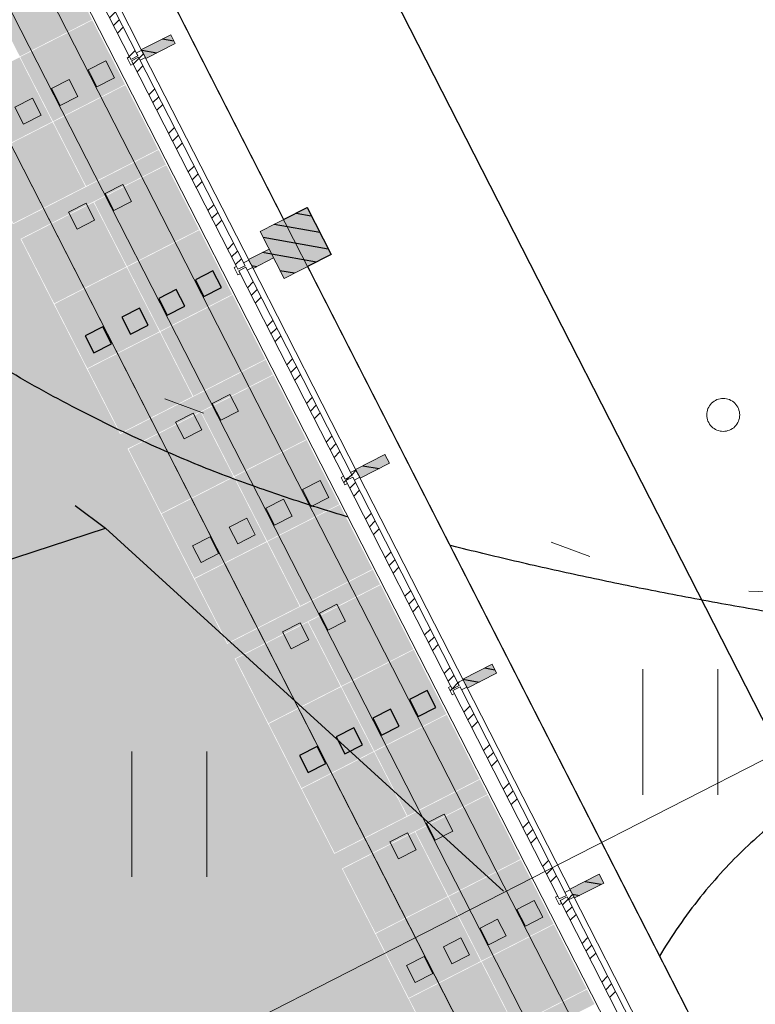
# Model space of a CAD drawing. Header units: metres. Extents: x 538891 to 1080079, y 6588829 to 13178720.
# Tile 450 of 1056: x 539886.27 to 539890.74, y 6589163.93 to 6589169.91. Entities that reach past the tile are written whole.
import ezdxf

# ---------------------------------------------------------------- set-up
doc = ezdxf.new("R2010")
doc.units = ezdxf.units.M
doc.header["$LTSCALE"] = 0.4
doc.header["$PDMODE"] = 1
doc.header["$PDSIZE"] = -2
for name, pattern in [('Dot & Dashed', [83.78472, 39.6875, -22.048611, 0, -22.048609]), ('Hidden Line', [48.902778, 35.277778, -13.625]), ('KOLVIK', [3.125, 0.625, -2.5]), ('TEERADA', [11.25, 8.75, -2.5])]:
    doc.linetypes.add(name, pattern=pattern)
for name, color, linetype in [('AR', 7, 'Continuous'), ('DENDRO', 7, 'Continuous'), ('GEO', 7, 'Continuous'), ('KINO_GRID', 7, 'Continuous'), ('KINO_PINNAKATTED 2', 7, 'Continuous')]:
    doc.layers.add(name, color=color, linetype=linetype)
pattern_1 = [(45, (0, 0), (-0.176776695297, 0.176776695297), []), (45, (-0.03536, 0.03536), (-0.176776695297, 0.176776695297), []), (45, (-0.0707, 0.0707), (-0.176776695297, 0.176776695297), [])]
pattern_2 = [(-10, (42.05, 28.59), (0.015628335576, 0.0886326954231), [])]

# ---------------------------------------------------------------- blocks, each defined once
blk = doc.blocks.new('VQSA')
at = {"color": 7, "linetype": 'Continuous', "lineweight": 9, "flags": 128}
for points in [[(0.2, 2.3), (0.199, 2.28), (0.196, 2.261), (0.191, 2.242), (0.185, 2.223), (0.176, 2.206), (0.166, 2.189), (0.155, 2.173), (0.141, 2.159), (0.127, 2.145), (0.111, 2.134), (0.094, 2.124), (0.077, 2.115), (0.058, 2.109), (0.039, 2.104), (0.02, 2.101), (0, 2.1), (-0.02, 2.101), (-0.039, 2.104), (-0.058, 2.109), (-0.077, 2.115), (-0.094, 2.124), (-0.111, 2.134), (-0.127, 2.145), (-0.141, 2.159), (-0.155, 2.173), (-0.166, 2.189), (-0.176, 2.206), (-0.185, 2.223), (-0.191, 2.242), (-0.196, 2.261), (-0.199, 2.28), (-0.2, 2.3), (-0.199, 2.32), (-0.196, 2.339), (-0.191, 2.358), (-0.185, 2.377), (-0.176, 2.394), (-0.166, 2.411), (-0.155, 2.427), (-0.141, 2.441), (-0.127, 2.455), (-0.111, 2.466), (-0.094, 2.476), (-0.077, 2.485), (-0.058, 2.491), (-0.039, 2.496), (-0.02, 2.499), (0, 2.5), (0.02, 2.499), (0.039, 2.496), (0.058, 2.491), (0.077, 2.485), (0.094, 2.476), (0.111, 2.466), (0.127, 2.455), (0.141, 2.441), (0.155, 2.427), (0.166, 2.411), (0.176, 2.394), (0.185, 2.377), (0.191, 2.358), (0.196, 2.339), (0.199, 2.32)], [(0.2, 1.3), (0.199, 1.28), (0.196, 1.261), (0.191, 1.242), (0.185, 1.223), (0.176, 1.206), (0.166, 1.189), (0.155, 1.173), (0.141, 1.159), (0.127, 1.145), (0.111, 1.134), (0.094, 1.124), (0.077, 1.115), (0.058, 1.109), (0.039, 1.104), (0.02, 1.101), (0, 1.1), (-0.02, 1.101), (-0.039, 1.104), (-0.058, 1.109), (-0.077, 1.115), (-0.094, 1.124), (-0.111, 1.134), (-0.127, 1.145), (-0.141, 1.159), (-0.155, 1.173), (-0.166, 1.189), (-0.176, 1.206), (-0.185, 1.223), (-0.191, 1.242), (-0.196, 1.261), (-0.199, 1.28), (-0.2, 1.3), (-0.199, 1.32), (-0.196, 1.339), (-0.191, 1.358), (-0.185, 1.377), (-0.176, 1.394), (-0.166, 1.411), (-0.155, 1.427), (-0.141, 1.441), (-0.127, 1.455), (-0.111, 1.466), (-0.094, 1.476), (-0.077, 1.485), (-0.058, 1.491), (-0.039, 1.496), (-0.02, 1.499), (0, 1.5), (0.02, 1.499), (0.039, 1.496), (0.058, 1.491), (0.077, 1.485), (0.094, 1.476), (0.111, 1.466), (0.127, 1.455), (0.141, 1.441), (0.155, 1.427), (0.166, 1.411), (0.176, 1.394), (0.185, 1.377), (0.191, 1.358), (0.196, 1.339), (0.199, 1.32)], [(0.5, 0), (0.498, -0.049), (0.49, -0.098), (0.478, -0.145), (0.462, -0.191), (0.441, -0.236), (0.416, -0.278), (0.387, -0.317), (0.354, -0.354), (0.317, -0.387), (0.278, -0.416), (0.236, -0.441), (0.191, -0.462), (0.145, -0.478), (0.098, -0.49), (0.049, -0.498), (0, -0.5), (-0.049, -0.498), (-0.098, -0.49), (-0.145, -0.478), (-0.191, -0.462), (-0.236, -0.441), (-0.278, -0.416), (-0.317, -0.387), (-0.354, -0.354), (-0.387, -0.317), (-0.416, -0.278), (-0.441, -0.236), (-0.462, -0.191), (-0.478, -0.145), (-0.49, -0.098), (-0.498, -0.049), (-0.5, 0), (-0.498, 0.049), (-0.49, 0.098), (-0.478, 0.145), (-0.462, 0.191), (-0.441, 0.236), (-0.416, 0.278), (-0.387, 0.317), (-0.354, 0.354), (-0.317, 0.387), (-0.278, 0.416), (-0.236, 0.441), (-0.191, 0.462), (-0.145, 0.478), (-0.098, 0.49), (-0.049, 0.498), (0, 0.5), (0.049, 0.498), (0.098, 0.49), (0.145, 0.478), (0.191, 0.462), (0.236, 0.441), (0.278, 0.416), (0.317, 0.387), (0.354, 0.354), (0.387, 0.317), (0.416, 0.278), (0.441, 0.236), (0.462, 0.191), (0.478, 0.145), (0.49, 0.098), (0.498, 0.049)], [(-0.93, -0.65), (-0.931, -0.67), (-0.934, -0.689), (-0.939, -0.708), (-0.945, -0.727), (-0.954, -0.744), (-0.964, -0.761), (-0.975, -0.777), (-0.989, -0.791), (-1.003, -0.805), (-1.019, -0.816), (-1.036, -0.826), (-1.053, -0.835), (-1.072, -0.841), (-1.091, -0.846), (-1.11, -0.849), (-1.13, -0.85), (-1.15, -0.849), (-1.169, -0.846), (-1.188, -0.841), (-1.207, -0.835), (-1.224, -0.826), (-1.241, -0.816), (-1.257, -0.805), (-1.271, -0.791), (-1.285, -0.777), (-1.296, -0.761), (-1.306, -0.744), (-1.315, -0.727), (-1.321, -0.708), (-1.326, -0.689), (-1.329, -0.67), (-1.33, -0.65), (-1.329, -0.63), (-1.326, -0.611), (-1.321, -0.592), (-1.315, -0.573), (-1.306, -0.556), (-1.296, -0.539), (-1.285, -0.523), (-1.271, -0.509), (-1.257, -0.495), (-1.241, -0.484), (-1.224, -0.474), (-1.207, -0.465), (-1.188, -0.459), (-1.169, -0.454), (-1.15, -0.451), (-1.13, -0.45), (-1.11, -0.451), (-1.091, -0.454), (-1.072, -0.459), (-1.053, -0.465), (-1.036, -0.474), (-1.019, -0.484), (-1.003, -0.495), (-0.989, -0.509), (-0.975, -0.523), (-0.964, -0.539), (-0.954, -0.556), (-0.945, -0.573), (-0.939, -0.592), (-0.934, -0.611), (-0.931, -0.63)], [(1.33, -0.65), (1.329, -0.67), (1.326, -0.689), (1.321, -0.708), (1.315, -0.727), (1.306, -0.744), (1.296, -0.761), (1.285, -0.777), (1.271, -0.791), (1.257, -0.805), (1.241, -0.816), (1.224, -0.826), (1.207, -0.835), (1.188, -0.841), (1.169, -0.846), (1.15, -0.849), (1.13, -0.85), (1.11, -0.849), (1.091, -0.846), (1.072, -0.841), (1.053, -0.835), (1.036, -0.826), (1.019, -0.816), (1.003, -0.805), (0.989, -0.791), (0.975, -0.777), (0.964, -0.761), (0.954, -0.744), (0.945, -0.727), (0.939, -0.708), (0.934, -0.689), (0.931, -0.67), (0.93, -0.65), (0.931, -0.63), (0.934, -0.611), (0.939, -0.592), (0.945, -0.573), (0.954, -0.556), (0.964, -0.539), (0.975, -0.523), (0.989, -0.509), (1.003, -0.495), (1.019, -0.484), (1.036, -0.474), (1.053, -0.465), (1.072, -0.459), (1.091, -0.454), (1.11, -0.451), (1.13, -0.45), (1.15, -0.451), (1.169, -0.454), (1.188, -0.459), (1.207, -0.465), (1.224, -0.474), (1.241, -0.484), (1.257, -0.495), (1.271, -0.509), (1.285, -0.523), (1.296, -0.539), (1.306, -0.556), (1.315, -0.573), (1.321, -0.592), (1.326, -0.611), (1.329, -0.63)], [(-1.8, -1.15), (-1.801, -1.17), (-1.804, -1.189), (-1.809, -1.208), (-1.815, -1.227), (-1.824, -1.244), (-1.834, -1.261), (-1.845, -1.277), (-1.859, -1.291), (-1.873, -1.305), (-1.889, -1.316), (-1.906, -1.326), (-1.923, -1.335), (-1.942, -1.341), (-1.961, -1.346), (-1.98, -1.349), (-2, -1.35), (-2.02, -1.349), (-2.039, -1.346), (-2.058, -1.341), (-2.077, -1.335), (-2.094, -1.326), (-2.111, -1.316), (-2.127, -1.305), (-2.141, -1.291), (-2.155, -1.277), (-2.166, -1.261), (-2.176, -1.244), (-2.185, -1.227), (-2.191, -1.208), (-2.196, -1.189), (-2.199, -1.17), (-2.2, -1.15), (-2.199, -1.13), (-2.196, -1.111), (-2.191, -1.092), (-2.185, -1.073), (-2.176, -1.056), (-2.166, -1.039), (-2.155, -1.023), (-2.141, -1.009), (-2.127, -0.995), (-2.111, -0.984), (-2.094, -0.974), (-2.077, -0.965), (-2.058, -0.959), (-2.039, -0.954), (-2.02, -0.951), (-2, -0.95), (-1.98, -0.951), (-1.961, -0.954), (-1.942, -0.959), (-1.923, -0.965), (-1.906, -0.974), (-1.889, -0.984), (-1.873, -0.995), (-1.859, -1.009), (-1.845, -1.023), (-1.834, -1.039), (-1.824, -1.056), (-1.815, -1.073), (-1.809, -1.092), (-1.804, -1.111), (-1.801, -1.13)], [(2.2, -1.15), (2.199, -1.17), (2.196, -1.189), (2.191, -1.208), (2.185, -1.227), (2.176, -1.244), (2.166, -1.261), (2.155, -1.277), (2.141, -1.291), (2.127, -1.305), (2.111, -1.316), (2.094, -1.326), (2.077, -1.335), (2.058, -1.341), (2.039, -1.346), (2.02, -1.349), (2, -1.35), (1.98, -1.349), (1.961, -1.346), (1.942, -1.341), (1.923, -1.335), (1.906, -1.326), (1.889, -1.316), (1.873, -1.305), (1.859, -1.291), (1.845, -1.277), (1.834, -1.261), (1.824, -1.244), (1.815, -1.227), (1.809, -1.208), (1.804, -1.189), (1.801, -1.17), (1.8, -1.15), (1.801, -1.13), (1.804, -1.111), (1.809, -1.092), (1.815, -1.073), (1.824, -1.056), (1.834, -1.039), (1.845, -1.023), (1.859, -1.009), (1.873, -0.995), (1.889, -0.984), (1.906, -0.974), (1.923, -0.965), (1.942, -0.959), (1.961, -0.954), (1.98, -0.951), (2, -0.95), (2.02, -0.951), (2.039, -0.954), (2.058, -0.959), (2.077, -0.965), (2.094, -0.974), (2.111, -0.984), (2.127, -0.995), (2.141, -1.009), (2.155, -1.023), (2.166, -1.039), (2.176, -1.056), (2.185, -1.073), (2.191, -1.092), (2.196, -1.111), (2.199, -1.13)]]:
    blk.add_lwpolyline(points, close=True, dxfattribs=at)
blk = doc.blocks.new('HEIN')
at = {"color": 7, "linetype": 'Continuous', "lineweight": 9}
for p, q in [((-0.455, 0.761), (-0.455, -0.761)), ((0.455, 0.761), (0.455, -0.761))]:
    blk.add_line(p, q, dxfattribs=at)

msp = doc.modelspace()

# ---------------------------------------------------------------- hatches: boundary and pattern name
at = {"layer": 'KINO_PINNAKATTED 2', "linetype": 'Continuous', "lineweight": 0, "true_color": 0xdbccc4}
msp.add_hatch(color=254, dxfattribs=at).paths.add_polyline_path([(539876.2611, 6589181.123), (539881.9225, 6589169.9217), (539881.9225, 6589169.9217), (539882.6953, 6589168.4075), (539882.6953, 6589168.4075), (539885.967, 6589162.1069), (539888.8344, 6589163.5705), (539879.1286, 6589182.5866)])

# ---------------------------------------------------------------- linework, layer by layer
at = {"layer": 'AR', "color": 7, "linetype": 'Continuous', "lineweight": 9, "flags": 128}
for points in [[(539892.9408, 6589158.7273), (539878.4205, 6589187.1759), (539893.6068, 6589194.927)], [(539880.2068, 6589183.7202), (539882.6662, 6589178.9016), (539882.8088, 6589178.9744), (539882.9542, 6589178.6893), (539882.8117, 6589178.6166), (539885.2711, 6589173.7979), (539885.4137, 6589173.8707), (539885.5591, 6589173.5857), (539885.4166, 6589173.5129), (539887.8761, 6589168.6943), (539888.0186, 6589168.767), (539888.1641, 6589168.482), (539888.0215, 6589168.4093), (539890.481, 6589163.5906)]]:
    msp.add_lwpolyline(points, dxfattribs=at)
at = {"layer": 'AR', "color": 143, "linetype": 'Continuous', "lineweight": 25, "true_color": 0x84a8b9, "flags": 128}
msp.add_lwpolyline([(539880.2068, 6589183.7202), (539882.6662, 6589178.9016), (539882.8088, 6589178.9744), (539882.9542, 6589178.6893), (539882.8117, 6589178.6166), (539885.2711, 6589173.7979), (539885.4137, 6589173.8707), (539885.5591, 6589173.5857), (539885.4166, 6589173.5129), (539887.8761, 6589168.6943), (539888.0186, 6589168.767), (539888.1641, 6589168.482), (539888.0215, 6589168.4093), (539890.481, 6589163.5906)], dxfattribs=at)
at = {"layer": 'DENDRO', "color": 30, "linetype": 'Continuous', "lineweight": 25, "true_color": 0xff7f00}
for points in [[(539885.6577, 6589211.3673), (539885.9587, 6589211.5998), (539887.0879, 6589212.0198), (539888.605, 6589212.4885), (539889.9731, 6589213.0137), (539891.3102, 6589213.7672), (539891.8744, 6589214.6436), (539891.7177, 6589215.3903), (539891.4434, 6589216.0274), (539891.1774, 6589216.6797), (539891.0775, 6589217.3225), (539891.2898, 6589217.9325), (539891.6083, 6589218.5323), (539891.7489, 6589219.1569), (539891.5335, 6589219.8105), (539891.0707, 6589220.4069), (539890.4607, 6589220.8621), (539889.8044, 6589221.0935), (539889.0576, 6589220.9883), (539888.3106, 6589220.2982), (539887.7505, 6589219.5517), (539887.208, 6589218.8186), (539886.4783, 6589217.8358), (539885.4818, 6589216.498), (539884.1518, 6589214.7322), (539882.6558, 6589212.7955), (539881.0985, 6589210.8481), (539879.0649, 6589208.3801), (539876.0944, 6589204.886), (539872.6307, 6589200.8975), (539869.6701, 6589197.4329), (539867.6909, 6589194.8749), (539866.2109, 6589192.7521), (539865.0379, 6589190.7976), (539864.2551, 6589189.3549), (539863.5464, 6589188.2627), (539862.6538, 6589187.3122), (539861.4517, 6589186.5971), (539860.1198, 6589186.0356), (539858.997, 6589185.454), (539858.4285, 6589184.6792), (539858.4518, 6589183.6679), (539858.8723, 6589182.475), (539859.5272, 6589181.142), (539860.2483, 6589179.7128), (539860.8674, 6589178.2304), (539861.2217, 6589176.7401), (539861.5753, 6589175.4365), (539862.2064, 6589174.6663), (539862.9609, 6589174.3966), (539863.6348, 6589174.2423), (539864.2806, 6589174.0573), (539864.918, 6589173.6609), (539865.3683, 6589172.6788), (539865.5592, 6589171.2345), (539865.7765, 6589169.7978), (539866.3959, 6589168.7176), (539867.6352, 6589168.2256), (539869.0218, 6589168.0582), (539870.3261, 6589168.0626), (539871.5879, 6589168.2084), (539873.1231, 6589168.5133), (539875.2126, 6589169.1649), (539877.5723, 6589170.1954), (539879.6716, 6589171.2913), (539881.2245, 6589172.1487), (539882.79, 6589173.0592), (539884.4462, 6589174.3385), (539885.3593, 6589175.663), (539885.8205, 6589177.2138), (539885.4269, 6589179.8588), (539884.1912, 6589182.7006), (539883.1434, 6589184.6065), (539882.0985, 6589186.3358), (539880.8619, 6589188.3679), (539880.4198, 6589189.9251), (539880.7902, 6589190.8015), (539881.5494, 6589191.3893), (539882.7447, 6589191.8227), (539884.1904, 6589191.9845), (539885.7179, 6589191.7691), (539887.143, 6589191.0433), (539888.3782, 6589189.868), (539889.4666, 6589188.5674), (539890.4385, 6589187.4406), (539891.3271, 6589186.7864), (539892.1601, 6589186.9284), (539892.9946, 6589188.0441), (539894.0871, 6589188.8946), (539895.2642, 6589189.5714), (539896.3286, 6589190.275), (539897.0597, 6589191.2074), (539897.414, 6589192.4428), (539897.7325, 6589193.5782), (539898.1184, 6589194.323), (539898.5738, 6589194.8471), (539899.1059, 6589195.3196), (539899.5477, 6589195.7995), (539899.733, 6589196.3483), (539899.5719, 6589196.9795), (539899.1657, 6589197.5865), (539898.605, 6589198.071), (539897.9861, 6589198.3235), (539897.3447, 6589198.3805), (539896.687, 6589198.3497), (539895.8577, 6589198.3256), (539894.7078, 6589198.5446), (539893.448, 6589199.106), (539892.2827, 6589199.8894), (539891.2518, 6589200.8076), (539890.3935, 6589201.7751), (539889.5969, 6589202.9265), (539889.0297, 6589204.2093), (539888.6237, 6589205.3397), (539888.2438, 6589206.3255), (539887.7355, 6589207.4324), (539887.0067, 6589208.7104), (539886.0604, 6589210.1578), (539885.6663, 6589211.1102), (539885.6577, 6589211.3673)], [(539894.7403, 6589163.8944), (539895.139, 6589163.0882), (539895.1979, 6589161.1997), (539894.5027, 6589159.5408), (539893.2395, 6589158.5561), (539891.7468, 6589158.5095), (539890.4246, 6589159.4135), (539889.6272, 6589161.0257), (539889.5683, 6589162.9143), (539890.2635, 6589164.5732), (539891.5267, 6589165.5578), (539893.0194, 6589165.6044), (539894.3416, 6589164.7005), (539894.7403, 6589163.8944)]]:
    msp.add_open_spline(points, degree=2, dxfattribs=at)
at = {"layer": 'DENDRO', "color": 25, "linetype": 'Continuous', "lineweight": 25, "true_color": 0x995f4c}
msp.add_open_spline([(539887.5134, 6589181.7334), (539887.234, 6589181.6746), (539886.6853, 6589181.5029), (539886.4504, 6589181.3766), (539886.3681, 6589181.3331), (539886.0569, 6589181.1796), (539885.735, 6589180.7825), (539885.6743, 6589180.2483), (539885.6653, 6589179.9802), (539885.6548, 6589179.8444), (539885.6384, 6589179.7725), (539885.6222, 6589179.5236), (539885.7476, 6589178.9537), (539885.9662, 6589177.9991), (539885.9381, 6589176.6705), (539885.5561, 6589175.2387), (539884.87, 6589174.156), (539884.1536, 6589173.5237), (539883.4883, 6589173.0937), (539882.912, 6589172.6738), (539882.6054, 6589172.1994), (539882.725, 6589171.6125), (539883.1585, 6589170.9318), (539883.7692, 6589170.1831), (539884.5804, 6589169.1902), (539885.727, 6589168.034), (539887.0664, 6589167.2963), (539888.351, 6589166.8444), (539889.7847, 6589166.4975), (539891.3197, 6589166.2202), (539892.8632, 6589166.0446), (539894.2625, 6589166.0985), (539895.3607, 6589166.5121), (539896.0605, 6589167.3453), (539896.4587, 6589168.4271), (539896.6486, 6589169.5891), (539896.7177, 6589170.6821), (539896.6873, 6589171.7753), (539896.5722, 6589172.9568), (539896.3444, 6589174.6581), (539895.8798, 6589176.9876), (539895.2596, 6589178.9413), (539894.6276, 6589180.3771), (539893.8647, 6589181.5267), (539892.9695, 6589182.2133), (539891.9684, 6589182.4142), (539890.9267, 6589182.3272), (539889.907, 6589182.1367), (539889.3186, 6589182.0408), (539888.7901, 6589181.9547), (539888.2616, 6589181.8685), (539887.7929, 6589181.7921), (539887.5134, 6589181.7334)], degree=2, knots=[0, 0, 0, 0.020536, 0.041072, 0.061608, 0.082144, 0.10268, 0.123216, 0.143752, 0.164288, 0.184824, 0.20536, 0.225896, 0.246432, 0.266968, 0.287504, 0.30804, 0.328576, 0.349112, 0.369648, 0.390184, 0.41072, 0.431256, 0.451792, 0.472328, 0.492864, 0.5134, 0.533936, 0.554472, 0.575008, 0.595545, 0.616081, 0.636617, 0.657153, 0.677689, 0.698225, 0.718761, 0.739297, 0.759833, 0.780369, 0.800905, 0.821441, 0.841977, 0.862513, 0.883049, 0.903585, 0.924121, 0.944657, 0.965193, 0.965193, 0.983641, 0.983641, 1, 1, 1], dxfattribs=at)
at = {"layer": 'DENDRO', "color": 82, "linetype": 'Continuous', "lineweight": 25, "true_color": 0x33cc00}
msp.add_open_spline([(539893.8121, 6589159.0983), (539893.7434, 6589159.1216), (539893.6747, 6589159.145), (539892.9869, 6589159.3862), (539891.1572, 6589159.6654), (539888.4866, 6589158.4411), (539885.5451, 6589157.3971), (539882.5673, 6589157.4149), (539880.4579, 6589158.6217), (539879.0958, 6589159.832), (539877.4884, 6589161.5239), (539875.7359, 6589162.7565), (539874.0064, 6589163.5551), (539872.0916, 6589164.2529), (539871.04, 6589164.1448), (539870.7384, 6589163.4667), (539870.6736, 6589162.5152), (539871.0111, 6589159.8283), (539872.4686, 6589156.6032), (539876.4551, 6589150.405), (539880.4313, 6589142.3133), (539883.4357, 6589136.069), (539886.65, 6589131.8213), (539889.6758, 6589128.0089), (539891.6422, 6589123.7091), (539892.6854, 6589121.9346), (539894.9559, 6589119.083), (539899.4507, 6589118.4526), (539902.4132, 6589119.2024), (539903.4975, 6589120.9997), (539904.0299, 6589121.9681), (539904.9744, 6589123.0691), (539906.8939, 6589123.6435), (539908.5817, 6589124.1163), (539909.2062, 6589124.9889), (539908.8206, 6589126.4423), (539907.9211, 6589128.2423), (539907.3166, 6589130.0189), (539907.9536, 6589131.664), (539909.206, 6589132.9269), (539910.0734, 6589134.09), (539910.2183, 6589135.4872), (539910.1242, 6589137.3281), (539909.7241, 6589140.2997), (539907.9987, 6589143.8429), (539904.8625, 6589145.9332), (539902.1696, 6589146.7782), (539898.4952, 6589147.1704), (539894.6027, 6589147.6734), (539892.2931, 6589147.7161), (539890.9385, 6589146.9877), (539890.5185, 6589145.8464), (539890.375, 6589144.12), (539890.5355, 6589141.8612), (539890.1164, 6589140.2368), (539888.2792, 6589140.1754), (539886.2593, 6589140.9765), (539884.6257, 6589142.2344), (539883.4829, 6589144.0283), (539883.3842, 6589146.4675), (539884.263, 6589149.2079), (539886.6505, 6589150.3674), (539890.039, 6589151.0124), (539893.8765, 6589152.7578), (539896.4616, 6589154.2315), (539898.6752, 6589155.7963), (539898.5791, 6589158.6152), (539898.2775, 6589160.1277), (539896.808, 6589160.1337), (539895.0583, 6589159.4249), (539894.0007, 6589159.1478), (539893.9064, 6589159.123), (539893.8121, 6589159.0983)], degree=2, knots=[0, 0, 0, 0.001482, 0.001482, 0.016366, 0.031249, 0.046133, 0.061016, 0.0759, 0.090783, 0.105667, 0.12055, 0.135433, 0.150317, 0.1652, 0.180084, 0.194967, 0.209851, 0.224734, 0.239618, 0.254501, 0.269384, 0.284268, 0.299151, 0.314035, 0.328918, 0.343802, 0.358685, 0.373569, 0.388452, 0.403335, 0.418219, 0.433102, 0.447986, 0.462869, 0.477753, 0.492636, 0.50752, 0.522403, 0.537286, 0.55217, 0.567053, 0.581937, 0.59682, 0.611704, 0.626587, 0.641471, 0.656354, 0.671237, 0.686121, 0.701004, 0.715888, 0.730771, 0.745655, 0.760538, 0.775422, 0.790305, 0.805188, 0.820072, 0.834955, 0.849839, 0.864722, 0.879606, 0.894489, 0.909373, 0.924256, 0.939139, 0.954023, 0.968906, 0.98379, 0.998673, 0.998673, 1, 1, 1], dxfattribs=at)
at = {"layer": 'GEO', "color": 252, "linetype": 'KOLVIK', "lineweight": 9, "true_color": 0x888888, "flags": 128}
msp.add_lwpolyline([(539881.9913, 6589172.3888), (539881.9913, 6589172.3888), (539883.1436, 6589169.8081), (539884.28, 6589168.674), (539890.2592, 6589166.4532), (539895.942, 6589166.256), (539895.8673, 6589169.2879), (539896.221, 6589171.407), (539896.028, 6589176.961), (539892.481, 6589182.706), (539888.3717, 6589181.5607), (539886.0689, 6589180.8604), (539885.2423, 6589179.0514), (539885.2423, 6589179.0514), (539885.2423, 6589179.0514)], dxfattribs=at)
at = {"layer": 'GEO', "color": 8, "linetype": 'TEERADA', "lineweight": 25, "true_color": 0x7d7d7d, "flags": 128}
for points in [[(539883.1436, 6589169.8081), (539884.28, 6589168.674), (539886.796, 6589166.821), (539891.279, 6589162.731), (539892.544, 6589160.981), (539891.601, 6589159.224)], [(539867.065, 6589163.319), (539867.651, 6589163.436), (539876.69, 6589165.711), (539883.614, 6589165.784), (539886.796, 6589166.821)]]:
    msp.add_lwpolyline(points, dxfattribs=at)
at = {"layer": 'KINO_GRID', "color": 254, "linetype": 'Continuous', "true_color": 0xe6e6e6}
for points in [[(539858.7353, 6589212.3149), (539900.3409, 6589130.7995), (539858.6462, 6589212.2694), (539900.2518, 6589130.754)], [(539860.6136, 6589211.7804), (539900.9645, 6589132.7232), (539860.5245, 6589211.7349), (539900.8754, 6589132.6778)], [(539886.5509, 6589168.8269), (539886.5963, 6589168.7378), (539887.1174, 6589169.116), (539887.1629, 6589169.027)], [(539883.3673, 6589167.202), (539883.4127, 6589167.1129), (539886.5509, 6589168.8269), (539886.5963, 6589168.7378)], [(539887.2009, 6589167.5532), (539887.2464, 6589167.4641), (539887.7675, 6589167.8423), (539887.813, 6589167.7533)], [(539884.0174, 6589165.9283), (539884.0628, 6589165.8392), (539887.2009, 6589167.5532), (539887.2464, 6589167.4641)], [(539887.851, 6589166.2795), (539887.8965, 6589166.1904), (539888.4176, 6589166.5687), (539888.463, 6589166.4796)], [(539884.6674, 6589164.6546), (539884.7129, 6589164.5655), (539887.851, 6589166.2795), (539887.8965, 6589166.1904)], [(539888.5011, 6589165.0058), (539888.5466, 6589164.9168), (539889.0677, 6589165.295), (539889.1131, 6589165.2059)], [(539885.3175, 6589163.3809), (539885.363, 6589163.2918), (539888.5011, 6589165.0058), (539888.5466, 6589164.9168)], [(539889.1512, 6589163.7321), (539889.1967, 6589163.6431), (539889.7178, 6589164.0213), (539889.7632, 6589163.9322)]]:
    msp.add_solid(points, dxfattribs=at)
at = {"layer": 'KINO_PINNAKATTED 2', "color": 254, "linetype": 'Continuous', "true_color": 0xd4dae2}
for points in [[(539886.2756, 6589169.6834), (539886.7137, 6589169.907), (539886.0765, 6589170.0735), (539886.5146, 6589170.2971)], [(539886.4766, 6589169.2897), (539886.9147, 6589169.5133), (539886.2774, 6589169.6798), (539886.7155, 6589169.9034)], [(539886.0349, 6589169.0642), (539886.473, 6589169.2879), (539885.8358, 6589169.4544), (539886.2739, 6589169.678)], [(539886.6775, 6589168.896), (539887.1156, 6589169.1196), (539886.4784, 6589169.2861), (539886.9165, 6589169.5097)], [(539886.2358, 6589168.6706), (539886.6739, 6589168.8942), (539886.0367, 6589169.0607), (539886.4748, 6589169.2843)], [(539886.9257, 6589168.4097), (539887.3638, 6589168.6333), (539886.7266, 6589168.7998), (539887.1647, 6589169.0234)], [(539886.4841, 6589168.1843), (539886.9221, 6589168.4079), (539886.2849, 6589168.5744), (539886.723, 6589168.798)], [(539887.1266, 6589168.016), (539887.5647, 6589168.2396), (539886.9275, 6589168.4061), (539887.3656, 6589168.6297)], [(539886.685, 6589167.7906), (539887.1231, 6589168.0142), (539886.4859, 6589168.1807), (539886.924, 6589168.4043)], [(539887.3276, 6589167.6223), (539887.7657, 6589167.8459), (539887.1285, 6589168.0124), (539887.5666, 6589168.236)], [(539886.8859, 6589167.3969), (539887.324, 6589167.6205), (539886.6868, 6589167.787), (539887.1249, 6589168.0106)], [(539887.5758, 6589167.136), (539888.0139, 6589167.3596), (539887.3767, 6589167.5261), (539887.8148, 6589167.7497)], [(539887.1341, 6589166.9106), (539887.5722, 6589167.1342), (539886.935, 6589167.3007), (539887.3731, 6589167.5243)], [(539887.7767, 6589166.7423), (539888.2148, 6589166.9659), (539887.5776, 6589167.1324), (539888.0157, 6589167.356)], [(539887.3351, 6589166.5169), (539887.7732, 6589166.7405), (539887.136, 6589166.907), (539887.5741, 6589167.1306)], [(539887.9777, 6589166.3486), (539888.4158, 6589166.5722), (539887.7786, 6589166.7388), (539888.2166, 6589166.9624)], [(539887.536, 6589166.1232), (539887.9741, 6589166.3468), (539887.3369, 6589166.5133), (539887.775, 6589166.7369)], [(539888.2259, 6589165.8623), (539888.664, 6589166.0859), (539888.0268, 6589166.2524), (539888.4649, 6589166.476)], [(539887.7842, 6589165.6369), (539888.2223, 6589165.8605), (539887.5851, 6589166.027), (539888.0232, 6589166.2506)], [(539888.4268, 6589165.4686), (539888.8649, 6589165.6922), (539888.2277, 6589165.8588), (539888.6658, 6589166.0824)], [(539887.9852, 6589165.2432), (539888.4233, 6589165.4668), (539887.786, 6589165.6333), (539888.2241, 6589165.8569)], [(539888.6278, 6589165.075), (539889.0658, 6589165.2986), (539888.4286, 6589165.4651), (539888.8667, 6589165.6887)], [(539888.1861, 6589164.8495), (539888.6242, 6589165.0731), (539887.987, 6589165.2396), (539888.4251, 6589165.4633)], [(539888.876, 6589164.5886), (539889.3141, 6589164.8122), (539888.6769, 6589164.9788), (539889.1149, 6589165.2024)], [(539888.4343, 6589164.3632), (539888.8724, 6589164.5868), (539888.2352, 6589164.7533), (539888.6733, 6589164.9769)], [(539889.0769, 6589164.195), (539889.515, 6589164.4186), (539888.8778, 6589164.5851), (539889.3159, 6589164.8087)], [(539888.6353, 6589163.9695), (539889.0733, 6589164.1931), (539888.4361, 6589164.3597), (539888.8742, 6589164.5833)], [(539889.2778, 6589163.8013), (539889.7159, 6589164.0249), (539889.0787, 6589164.1914), (539889.5168, 6589164.415)], [(539888.8362, 6589163.5759), (539889.2743, 6589163.7995), (539888.6371, 6589163.966), (539889.0752, 6589164.1896)]]:
    msp.add_solid(points, dxfattribs=at)

# ---------------------------------------------------------------- block references
at = {"layer": 'GEO', "color": 8, "true_color": 0x7d7d7d, "xscale": 0.5, "yscale": 0.5, "zscale": 0.5}
for name, p in [('VQSA', (539891.5443, 6589168.083)), ('HEIN', (539890.284, 6589165.5836)), ('HEIN', (539887.182, 6589165.0858))]:
    msp.add_blockref(name, p, dxfattribs=at)

# ---------------------------------------------------------------- next in the draw order: wipeouts: each hides what was drawn before it
at = {"color": 255, "linetype": 'Continuous', "lineweight": 5}
msp.add_wipeout([(539878.4262, 6589186.1706), (539891.406, 6589160.7401), (539891.4142, 6589160.724), (539891.8346, 6589160.9386), (539878.8384, 6589186.4012), (539878.418, 6589186.1866)], dxfattribs=at).dxf.layer = 'AR'

# ---------------------------------------------------------------- next in the draw order: hatches: boundary and pattern name
at = {"layer": 'AR', "linetype": 'Continuous', "lineweight": 9, "true_color": 0xe2f3f5}
h = msp.add_hatch(dxfattribs=at)
h.set_pattern_fill('ALUMINUM_0001', style=0, pattern_type=2)
h.set_pattern_definition(pattern_1)
h.paths.add_polyline_path([(539886.9494, 6589169.6652), (539886.9921, 6589169.687), (539886.3466, 6589170.9518), (539886.3038, 6589170.93)])
h = msp.add_hatch(dxfattribs=at)
h.set_pattern_fill('ALUMINUM_0001', style=0, pattern_type=2)
h.set_pattern_definition(pattern_1)
h.paths.add_polyline_path([(539887.5995, 6589168.3915), (539887.6422, 6589168.4134), (539886.9967, 6589169.6781), (539886.9539, 6589169.6563)])
at = {"layer": 'AR', "linetype": 'Continuous', "lineweight": 25, "true_color": 0x848484}
h = msp.add_hatch(dxfattribs=at)
h.set_pattern_fill('WOOD_0001', color=252, style=0, pattern_type=2)
h.set_pattern_definition(pattern_2)
h.paths.add_polyline_path([(539888.1641, 6589168.482), (539888.0186, 6589168.767), (539887.7336, 6589168.6216), (539887.879, 6589168.3365)])
at = {"layer": 'AR', "linetype": 'Continuous', "lineweight": 9, "true_color": 0xe2f3f5}
h = msp.add_hatch(dxfattribs=at)
h.set_pattern_fill('ALUMINUM_0001', style=0, pattern_type=2)
h.set_pattern_definition(pattern_1)
h.paths.add_polyline_path([(539888.2496, 6589167.1178), (539888.2923, 6589167.1397), (539887.6468, 6589168.4044), (539887.604, 6589168.3826)])
h = msp.add_hatch(dxfattribs=at)
h.set_pattern_fill('ALUMINUM_0001', style=0, pattern_type=2)
h.set_pattern_definition(pattern_1)
h.paths.add_polyline_path([(539888.8996, 6589165.8442), (539888.9424, 6589165.866), (539888.2969, 6589167.1308), (539888.2541, 6589167.1089)])
h = msp.add_hatch(dxfattribs=at)
h.set_pattern_fill('ALUMINUM_0001', style=0, pattern_type=2)
h.set_pattern_definition(pattern_1)
h.paths.add_polyline_path([(539889.5497, 6589164.5705), (539889.5925, 6589164.5923), (539888.9469, 6589165.8571), (539888.9042, 6589165.8353)])
h = msp.add_hatch(dxfattribs=at)
h.set_pattern_fill('ALUMINUM_0001', style=0, pattern_type=2)
h.set_pattern_definition(pattern_1)
h.paths.add_polyline_path([(539890.1998, 6589163.2968), (539890.2426, 6589163.3186), (539889.597, 6589164.5834), (539889.5543, 6589164.5616)])

# ---------------------------------------------------------------- next in the draw order: linework, layer by layer
at = {"layer": 'AR', "color": 7, "linetype": 'Hidden Line', "lineweight": 9}
for p, q in [((539876.7325, 6589187.738), (539894.2877, 6589153.3431)), ((539876.7328, 6589187.7374), (539894.2877, 6589153.3431)), ((539876.7328, 6589187.7374), (539894.2877, 6589153.3431)), ((539877.2303, 6589187.5766), (539894.4491, 6589153.8408)), ((539877.2306, 6589187.5761), (539894.4491, 6589153.8408)), ((539877.2306, 6589187.5761), (539894.4491, 6589153.8408))]:
    msp.add_line(p, q, dxfattribs=at)
at = {"layer": 'AR', "color": 7, "linetype": 'Continuous', "lineweight": 9}
for p, q in [((539891.8346, 6589160.9386), (539878.8384, 6589186.4012)), ((539891.406, 6589160.7401), (539878.4262, 6589186.1706)), ((539879.5887, 6589183.5058), (539889.9902, 6589163.1268)), ((539879.0365, 6589183.224), (539889.4379, 6589162.845)), ((539887.1916, 6589169.8154), (539887.2188, 6589169.762)), ((539887.7882, 6589168.5145), (539887.8155, 6589168.461)), ((539888.4917, 6589167.268), (539888.519, 6589167.2146)), ((539889.1418, 6589165.9944), (539889.1691, 6589165.9409)), ((539889.7919, 6589164.7207), (539889.8192, 6589164.6672))]:
    msp.add_line(p, q, dxfattribs=at)
at = {"layer": 'AR', "color": 255, "linetype": 'Continuous', "lineweight": 25}
msp.add_line((539893.1544, 6589161.0144), (539880.4253, 6589185.9537), dxfattribs=at)
at = {"layer": 'AR', "color": 7, "linetype": 'Continuous', "lineweight": 9, "flags": 128}
for points in [[(539886.9494, 6589169.6652), (539886.9921, 6589169.687), (539886.3466, 6589170.9518), (539886.3038, 6589170.93)], [(539887.5995, 6589168.3915), (539887.6422, 6589168.4134), (539886.9967, 6589169.6781), (539886.9539, 6589169.6563)], [(539888.1641, 6589168.482), (539888.0186, 6589168.767), (539887.7336, 6589168.6216), (539887.879, 6589168.3365)], [(539888.2496, 6589167.1178), (539888.2923, 6589167.1397), (539887.6468, 6589168.4044), (539887.604, 6589168.3826)], [(539888.8996, 6589165.8442), (539888.9424, 6589165.866), (539888.2969, 6589167.1308), (539888.2541, 6589167.1089)], [(539889.5497, 6589164.5705), (539889.5925, 6589164.5923), (539888.9469, 6589165.8571), (539888.9042, 6589165.8353)], [(539890.1998, 6589163.2968), (539890.2426, 6589163.3186), (539889.597, 6589164.5834), (539889.5543, 6589164.5616)]]:
    msp.add_lwpolyline(points, close=True, dxfattribs=at)
at = {"layer": 'AR', "color": 7, "linetype": 'Hidden Line', "lineweight": 9, "flags": 128}
for points in [[(539886.743, 6589169.4998), (539886.8499, 6589169.5543), (539886.7976, 6589169.6567), (539886.6908, 6589169.6022)], [(539886.5204, 6589169.3861), (539886.6272, 6589169.4407), (539886.575, 6589169.5431), (539886.4681, 6589169.4885)], [(539886.2977, 6589169.2725), (539886.4046, 6589169.327), (539886.3523, 6589169.4294), (539886.2454, 6589169.3749)], [(539886.9523, 6589168.8038), (539886.8454, 6589168.7493), (539886.7931, 6589168.8517), (539886.9, 6589168.9063)], [(539886.7296, 6589168.6902), (539886.6227, 6589168.6356), (539886.5704, 6589168.738), (539886.6773, 6589168.7926)], [(539887.6024, 6589167.5301), (539887.4955, 6589167.4756), (539887.4432, 6589167.578), (539887.5501, 6589167.6326)], [(539887.3797, 6589167.4165), (539887.2728, 6589167.3619), (539887.2205, 6589167.4644), (539887.3274, 6589167.5189)], [(539888.0432, 6589166.9524), (539888.1501, 6589167.0069), (539888.0978, 6589167.1094), (539887.9909, 6589167.0548)], [(539887.8205, 6589166.8387), (539887.9274, 6589166.8933), (539887.8751, 6589166.9957), (539887.7683, 6589166.9412)], [(539887.5979, 6589166.7251), (539887.7048, 6589166.7796), (539887.6525, 6589166.8821), (539887.5456, 6589166.8275)], [(539887.3752, 6589166.6114), (539887.4821, 6589166.666), (539887.4298, 6589166.7684), (539887.3229, 6589166.7139)], [(539888.2525, 6589166.2564), (539888.1456, 6589166.2019), (539888.0933, 6589166.3043), (539888.2002, 6589166.3589)], [(539888.0298, 6589166.1428), (539887.9229, 6589166.0882), (539887.8706, 6589166.1907), (539887.9775, 6589166.2452)], [(539888.9026, 6589164.9828), (539888.7957, 6589164.9282), (539888.7434, 6589165.0306), (539888.8503, 6589165.0852)], [(539888.6799, 6589164.8691), (539888.573, 6589164.8146), (539888.5207, 6589164.917), (539888.6276, 6589164.9715)], [(539889.3434, 6589164.405), (539889.4503, 6589164.4596), (539889.398, 6589164.562), (539889.2911, 6589164.5074)], [(539889.1207, 6589164.2914), (539889.2276, 6589164.3459), (539889.1753, 6589164.4483), (539889.0684, 6589164.3938)], [(539888.898, 6589164.1777), (539889.0049, 6589164.2323), (539888.9527, 6589164.3347), (539888.8458, 6589164.2801)], [(539888.6754, 6589164.0641), (539888.7823, 6589164.1186), (539888.73, 6589164.221), (539888.6231, 6589164.1665)]]:
    msp.add_lwpolyline(points, close=True, dxfattribs=at)
at = {"layer": 'AR', "color": 8, "linetype": 'Continuous', "lineweight": 25, "true_color": 0x808080, "flags": 128}
for points in [[(539887.3931, 6589168.2261), (539887.5, 6589168.2806), (539887.4477, 6589168.383), (539887.3408, 6589168.3285)], [(539887.1704, 6589168.1124), (539887.2773, 6589168.167), (539887.2251, 6589168.2694), (539887.1182, 6589168.2149)], [(539886.9478, 6589167.9988), (539887.0547, 6589168.0533), (539887.0024, 6589168.1558), (539886.8955, 6589168.1012)], [(539886.7251, 6589167.8851), (539886.832, 6589167.9397), (539886.7797, 6589168.0421), (539886.6728, 6589167.9876)], [(539888.6933, 6589165.6787), (539888.8002, 6589165.7332), (539888.7479, 6589165.8357), (539888.641, 6589165.7811)], [(539888.4706, 6589165.565), (539888.5775, 6589165.6196), (539888.5252, 6589165.722), (539888.4184, 6589165.6675)], [(539888.248, 6589165.4514), (539888.3548, 6589165.5059), (539888.3026, 6589165.6084), (539888.1957, 6589165.5538)], [(539888.0253, 6589165.3378), (539888.1322, 6589165.3923), (539888.0799, 6589165.4947), (539887.973, 6589165.4402)]]:
    msp.add_lwpolyline(points, close=True, dxfattribs=at)
at = {"layer": 'AR', "color": 254, "linetype": 'Continuous', "true_color": 0xcccccc}
msp.add_solid([(539888.1641, 6589168.482), (539888.0186, 6589168.767), (539887.879, 6589168.3365), (539887.7336, 6589168.6216)], dxfattribs=at)
at = {"layer": 'AR', "color": 9, "linetype": 'Continuous', "true_color": 0xc0c0c0}
for points in [[(539887.3931, 6589168.2261), (539887.5, 6589168.2806), (539887.3408, 6589168.3285), (539887.4477, 6589168.383)], [(539887.1704, 6589168.1124), (539887.2773, 6589168.167), (539887.1182, 6589168.2149), (539887.2251, 6589168.2694)], [(539886.9478, 6589167.9988), (539887.0547, 6589168.0533), (539886.8955, 6589168.1012), (539887.0024, 6589168.1558)], [(539886.7251, 6589167.8851), (539886.832, 6589167.9397), (539886.6728, 6589167.9876), (539886.7797, 6589168.0421)], [(539888.6933, 6589165.6787), (539888.8002, 6589165.7332), (539888.641, 6589165.7811), (539888.7479, 6589165.8357)], [(539888.4706, 6589165.565), (539888.5775, 6589165.6196), (539888.4184, 6589165.6675), (539888.5252, 6589165.722)], [(539888.248, 6589165.4514), (539888.3548, 6589165.5059), (539888.1957, 6589165.5538), (539888.3026, 6589165.6084)], [(539888.0253, 6589165.3378), (539888.1322, 6589165.3923), (539887.973, 6589165.4402), (539888.0799, 6589165.4947)]]:
    msp.add_solid(points, dxfattribs=at)

# ---------------------------------------------------------------- next in the draw order: wipeouts: each hides what was drawn before it
at = {"color": 255, "linetype": 'Continuous', "lineweight": 5}
for points in [[(539886.9921, 6589169.687), (539886.9494, 6589169.6652), (539886.9403, 6589169.683), (539886.926, 6589169.6758), (539886.9488, 6589169.6312), (539886.963, 6589169.6385), (539886.9539, 6589169.6563), (539886.9967, 6589169.6781), (539887.0058, 6589169.6603), (539887.0378, 6589169.6767), (539887.0151, 6589169.7212), (539886.983, 6589169.7049)], [(539887.6422, 6589168.4134), (539887.5995, 6589168.3915), (539887.5904, 6589168.4093), (539887.5761, 6589168.4021), (539887.5988, 6589168.3575), (539887.6131, 6589168.3648), (539887.604, 6589168.3826), (539887.6468, 6589168.4044), (539887.6559, 6589168.3866), (539887.6879, 6589168.403), (539887.6652, 6589168.4475), (539887.6331, 6589168.4312)], [(539888.2923, 6589167.1397), (539888.2496, 6589167.1178), (539888.2405, 6589167.1357), (539888.2262, 6589167.1284), (539888.2489, 6589167.0839), (539888.2632, 6589167.0911), (539888.2541, 6589167.1089), (539888.2969, 6589167.1308), (539888.3059, 6589167.1129), (539888.338, 6589167.1293), (539888.3153, 6589167.1738), (539888.2832, 6589167.1575)], [(539888.9424, 6589165.866), (539888.8996, 6589165.8442), (539888.8906, 6589165.862), (539888.8763, 6589165.8547), (539888.899, 6589165.8102), (539888.9133, 6589165.8174), (539888.9042, 6589165.8353), (539888.9469, 6589165.8571), (539888.956, 6589165.8393), (539888.9881, 6589165.8556), (539888.9654, 6589165.9002), (539888.9333, 6589165.8838)], [(539889.5925, 6589164.5923), (539889.5497, 6589164.5705), (539889.5406, 6589164.5883), (539889.5264, 6589164.581), (539889.5491, 6589164.5365), (539889.5634, 6589164.5437), (539889.5543, 6589164.5616), (539889.597, 6589164.5834), (539889.6061, 6589164.5656), (539889.6382, 6589164.5819), (539889.6155, 6589164.6265), (539889.5834, 6589164.6101)]]:
    msp.add_wipeout(points, dxfattribs=at).dxf.layer = 'AR'

# ---------------------------------------------------------------- next in the draw order: hatches: boundary and pattern name
at = {"layer": 'AR', "linetype": 'Continuous', "lineweight": 25, "true_color": 0x848484}
h = msp.add_hatch(dxfattribs=at)
h.set_pattern_fill('WOOD_0001', color=252, style=0, pattern_type=2)
h.set_pattern_definition(pattern_2)
h.paths.add_polyline_path([(539887.2188, 6589169.762), (539887.1916, 6589169.8154), (539887.0134, 6589169.7245), (539887.0407, 6589169.6711)])
h = msp.add_hatch(dxfattribs=at)
h.set_pattern_fill('ALUMINUM_0001_1', color=252, style=0, pattern_type=2)
h.set_pattern_definition(pattern_1)
h.paths.add_polyline_path([(539886.9921, 6589169.687), (539886.9494, 6589169.6652), (539886.9403, 6589169.683), (539886.926, 6589169.6758), (539886.9488, 6589169.6312), (539886.963, 6589169.6385), (539886.9539, 6589169.6563), (539886.9967, 6589169.6781), (539887.0058, 6589169.6603), (539887.0378, 6589169.6767), (539887.0151, 6589169.7212), (539886.983, 6589169.7049)])
h = msp.add_hatch(dxfattribs=at)
h.set_pattern_fill('WOOD_0001', color=252, style=0, pattern_type=2)
h.set_pattern_definition(pattern_2)
h.paths.add_polyline_path([(539887.8155, 6589168.461), (539887.7882, 6589168.5145), (539887.6635, 6589168.4508), (539887.6908, 6589168.3974)])
h = msp.add_hatch(dxfattribs=at)
h.set_pattern_fill('ALUMINUM_0001_1', color=252, style=0, pattern_type=2)
h.set_pattern_definition(pattern_1)
h.paths.add_polyline_path([(539887.6422, 6589168.4134), (539887.5995, 6589168.3915), (539887.5904, 6589168.4093), (539887.5761, 6589168.4021), (539887.5988, 6589168.3575), (539887.6131, 6589168.3648), (539887.604, 6589168.3826), (539887.6468, 6589168.4044), (539887.6559, 6589168.3866), (539887.6879, 6589168.403), (539887.6652, 6589168.4475), (539887.6331, 6589168.4312)])
h = msp.add_hatch(dxfattribs=at)
h.set_pattern_fill('WOOD_0001', color=252, style=0, pattern_type=2)
h.set_pattern_definition(pattern_2)
h.paths.add_polyline_path([(539888.519, 6589167.2146), (539888.4917, 6589167.268), (539888.3136, 6589167.1771), (539888.3409, 6589167.1237)])
h = msp.add_hatch(dxfattribs=at)
h.set_pattern_fill('ALUMINUM_0001_1', color=252, style=0, pattern_type=2)
h.set_pattern_definition(pattern_1)
h.paths.add_polyline_path([(539888.2923, 6589167.1397), (539888.2496, 6589167.1178), (539888.2405, 6589167.1357), (539888.2262, 6589167.1284), (539888.2489, 6589167.0839), (539888.2632, 6589167.0911), (539888.2541, 6589167.1089), (539888.2969, 6589167.1308), (539888.3059, 6589167.1129), (539888.338, 6589167.1293), (539888.3153, 6589167.1738), (539888.2832, 6589167.1575)])
h = msp.add_hatch(dxfattribs=at)
h.set_pattern_fill('WOOD_0001', color=252, style=0, pattern_type=2)
h.set_pattern_definition(pattern_2)
h.paths.add_polyline_path([(539889.1691, 6589165.9409), (539889.1418, 6589165.9944), (539888.9637, 6589165.9034), (539888.991, 6589165.85)])
h = msp.add_hatch(dxfattribs=at)
h.set_pattern_fill('ALUMINUM_0001_1', color=252, style=0, pattern_type=2)
h.set_pattern_definition(pattern_1)
h.paths.add_polyline_path([(539888.9424, 6589165.866), (539888.8996, 6589165.8442), (539888.8906, 6589165.862), (539888.8763, 6589165.8547), (539888.899, 6589165.8102), (539888.9133, 6589165.8174), (539888.9042, 6589165.8353), (539888.9469, 6589165.8571), (539888.956, 6589165.8393), (539888.9881, 6589165.8556), (539888.9654, 6589165.9002), (539888.9333, 6589165.8838)])
h = msp.add_hatch(dxfattribs=at)
h.set_pattern_fill('WOOD_0001', color=252, style=0, pattern_type=2)
h.set_pattern_definition(pattern_2)
h.paths.add_polyline_path([(539889.8192, 6589164.6672), (539889.7919, 6589164.7207), (539889.6138, 6589164.6297), (539889.6411, 6589164.5763)])
h = msp.add_hatch(dxfattribs=at)
h.set_pattern_fill('ALUMINUM_0001_1', color=252, style=0, pattern_type=2)
h.set_pattern_definition(pattern_1)
h.paths.add_polyline_path([(539889.5925, 6589164.5923), (539889.5497, 6589164.5705), (539889.5406, 6589164.5883), (539889.5264, 6589164.581), (539889.5491, 6589164.5365), (539889.5634, 6589164.5437), (539889.5543, 6589164.5616), (539889.597, 6589164.5834), (539889.6061, 6589164.5656), (539889.6382, 6589164.5819), (539889.6155, 6589164.6265), (539889.5834, 6589164.6101)])

# ---------------------------------------------------------------- next in the draw order: linework, layer by layer
at = {"layer": 'AR', "color": 7, "linetype": 'Dot & Dashed', "lineweight": 9}
msp.add_line((539886.472, 6589163.2113), (539912.2027, 6589176.3443), dxfattribs=at)
at = {"layer": 'AR', "color": 7, "linetype": 'Hidden Line', "lineweight": 9}
for p, q in [((539887.0271, 6589169.6978), (539886.377, 6589170.9715)), ((539887.0271, 6589169.6978), (539886.377, 6589170.9715)), ((539887.0271, 6589169.6978), (539886.377, 6589170.9715)), ((539887.0271, 6589169.6978), (539886.377, 6589170.9715)), ((539887.6772, 6589168.4241), (539887.0271, 6589169.6978)), ((539887.6772, 6589168.4241), (539887.0271, 6589169.6978)), ((539887.6772, 6589168.4241), (539887.0271, 6589169.6978)), ((539887.6772, 6589168.4241), (539887.0271, 6589169.6978)), ((539888.3272, 6589167.1504), (539887.6772, 6589168.4241)), ((539888.3272, 6589167.1504), (539887.6772, 6589168.4241)), ((539888.3272, 6589167.1504), (539887.6772, 6589168.4241)), ((539888.3272, 6589167.1504), (539887.6772, 6589168.4241)), ((539888.9773, 6589165.8767), (539888.3272, 6589167.1504)), ((539888.9773, 6589165.8767), (539888.3272, 6589167.1504)), ((539888.9773, 6589165.8767), (539888.3272, 6589167.1504)), ((539888.9773, 6589165.8767), (539888.3272, 6589167.1504)), ((539889.6274, 6589164.603), (539888.9773, 6589165.8767)), ((539889.6274, 6589164.603), (539888.9773, 6589165.8767)), ((539889.6274, 6589164.603), (539888.9773, 6589165.8767)), ((539889.6274, 6589164.603), (539888.9773, 6589165.8767)), ((539890.2775, 6589163.3293), (539889.6274, 6589164.603)), ((539890.2775, 6589163.3293), (539889.6274, 6589164.603)), ((539890.2775, 6589163.3293), (539889.6274, 6589164.603)), ((539890.2775, 6589163.3293), (539889.6274, 6589164.603))]:
    msp.add_line(p, q, dxfattribs=at)
at = {"layer": 'AR', "color": 7, "linetype": 'Continuous', "lineweight": 9}
for p, q in [((539887.0271, 6589169.6978), (539886.377, 6589170.9715)), ((539887.0134, 6589169.7245), (539887.1916, 6589169.8154)), ((539886.983, 6589169.7049), (539887.0151, 6589169.7212)), ((539887.0134, 6589169.7245), (539887.0407, 6589169.6711)), ((539887.0151, 6589169.7212), (539887.0378, 6589169.6767)), ((539887.0407, 6589169.6711), (539887.2188, 6589169.762)), ((539886.926, 6589169.6758), (539886.9403, 6589169.683)), ((539886.926, 6589169.6758), (539886.9488, 6589169.6312)), ((539886.9403, 6589169.683), (539886.9494, 6589169.6652)), ((539886.9494, 6589169.6652), (539886.9921, 6589169.687)), ((539886.9539, 6589169.6563), (539886.9967, 6589169.6781)), ((539886.9539, 6589169.6563), (539886.963, 6589169.6385)), ((539886.983, 6589169.7049), (539886.9921, 6589169.687)), ((539886.9967, 6589169.6781), (539887.0058, 6589169.6603)), ((539887.0058, 6589169.6603), (539887.0378, 6589169.6767)), ((539887.6772, 6589168.4241), (539887.0271, 6589169.6978)), ((539886.9488, 6589169.6312), (539886.963, 6589169.6385)), ((539887.6635, 6589168.4508), (539887.7882, 6589168.5145)), ((539887.6908, 6589168.3974), (539887.8155, 6589168.461)), ((539887.5761, 6589168.4021), (539887.5904, 6589168.4093)), ((539887.5761, 6589168.4021), (539887.5988, 6589168.3575)), ((539887.5904, 6589168.4093), (539887.5995, 6589168.3915)), ((539887.5995, 6589168.3915), (539887.6422, 6589168.4134)), ((539887.604, 6589168.3826), (539887.6468, 6589168.4044)), ((539887.6331, 6589168.4312), (539887.6652, 6589168.4475)), ((539887.6331, 6589168.4312), (539887.6422, 6589168.4134)), ((539887.6468, 6589168.4044), (539887.6559, 6589168.3866)), ((539887.6559, 6589168.3866), (539887.6879, 6589168.403)), ((539887.6635, 6589168.4508), (539887.6908, 6589168.3974)), ((539887.6652, 6589168.4475), (539887.6879, 6589168.403)), ((539888.3272, 6589167.1504), (539887.6772, 6589168.4241)), ((539887.5988, 6589168.3575), (539887.6131, 6589168.3648)), ((539887.604, 6589168.3826), (539887.6131, 6589168.3648)), ((539888.3136, 6589167.1771), (539888.4917, 6589167.268)), ((539888.3409, 6589167.1237), (539888.519, 6589167.2146)), ((539888.2496, 6589167.1178), (539888.2923, 6589167.1397)), ((539888.2832, 6589167.1575), (539888.3153, 6589167.1738)), ((539888.2832, 6589167.1575), (539888.2923, 6589167.1397)), ((539888.3136, 6589167.1771), (539888.3409, 6589167.1237)), ((539888.3153, 6589167.1738), (539888.338, 6589167.1293)), ((539888.9773, 6589165.8767), (539888.3272, 6589167.1504)), ((539888.2262, 6589167.1284), (539888.2405, 6589167.1357)), ((539888.2262, 6589167.1284), (539888.2489, 6589167.0839)), ((539888.2405, 6589167.1357), (539888.2496, 6589167.1178)), ((539888.2489, 6589167.0839), (539888.2632, 6589167.0911)), ((539888.2541, 6589167.1089), (539888.2969, 6589167.1308)), ((539888.2541, 6589167.1089), (539888.2632, 6589167.0911)), ((539888.2969, 6589167.1308), (539888.3059, 6589167.1129)), ((539888.3059, 6589167.1129), (539888.338, 6589167.1293)), ((539888.9637, 6589165.9034), (539889.1418, 6589165.9944)), ((539888.9333, 6589165.8838), (539888.9654, 6589165.9002)), ((539888.9637, 6589165.9034), (539888.991, 6589165.85)), ((539888.9654, 6589165.9002), (539888.9881, 6589165.8556)), ((539888.991, 6589165.85), (539889.1691, 6589165.9409)), ((539888.8763, 6589165.8547), (539888.8906, 6589165.862)), ((539888.8763, 6589165.8547), (539888.899, 6589165.8102)), ((539888.8906, 6589165.862), (539888.8996, 6589165.8442)), ((539888.8996, 6589165.8442), (539888.9424, 6589165.866)), ((539888.9042, 6589165.8353), (539888.9469, 6589165.8571)), ((539888.9042, 6589165.8353), (539888.9133, 6589165.8174)), ((539888.9333, 6589165.8838), (539888.9424, 6589165.866)), ((539888.9469, 6589165.8571), (539888.956, 6589165.8393)), ((539888.956, 6589165.8393), (539888.9881, 6589165.8556)), ((539889.6274, 6589164.603), (539888.9773, 6589165.8767)), ((539888.899, 6589165.8102), (539888.9133, 6589165.8174)), ((539889.6138, 6589164.6297), (539889.7919, 6589164.7207)), ((539889.6138, 6589164.6297), (539889.6411, 6589164.5763)), ((539889.6411, 6589164.5763), (539889.8192, 6589164.6672)), ((539889.5264, 6589164.581), (539889.5406, 6589164.5883)), ((539889.5264, 6589164.581), (539889.5491, 6589164.5365)), ((539889.5406, 6589164.5883), (539889.5497, 6589164.5705)), ((539889.5497, 6589164.5705), (539889.5925, 6589164.5923)), ((539889.5543, 6589164.5616), (539889.597, 6589164.5834)), ((539889.5834, 6589164.6101), (539889.6155, 6589164.6265)), ((539889.5834, 6589164.6101), (539889.5925, 6589164.5923)), ((539889.597, 6589164.5834), (539889.6061, 6589164.5656)), ((539889.6061, 6589164.5656), (539889.6382, 6589164.5819)), ((539889.6155, 6589164.6265), (539889.6382, 6589164.5819)), ((539890.2775, 6589163.3293), (539889.6274, 6589164.603)), ((539889.5491, 6589164.5365), (539889.5634, 6589164.5437)), ((539889.5543, 6589164.5616), (539889.5634, 6589164.5437))]:
    msp.add_line(p, q, dxfattribs=at)
at = {"layer": 'AR', "color": 7, "linetype": 'Continuous', "lineweight": 5}
for p in [(539887.0271, 6589169.6978), (539887.0271, 6589169.6978), (539887.0271, 6589169.6978), (539887.0271, 6589169.6978), (539887.0271, 6589169.6978), (539887.6772, 6589168.4241), (539887.6772, 6589168.4241), (539887.6772, 6589168.4241), (539887.6772, 6589168.4241), (539887.6772, 6589168.4241), (539888.3272, 6589167.1504), (539888.3272, 6589167.1504), (539888.3272, 6589167.1504), (539888.3272, 6589167.1504), (539888.3272, 6589167.1504), (539888.9773, 6589165.8767), (539888.9773, 6589165.8767), (539888.9773, 6589165.8767), (539888.9773, 6589165.8767), (539888.9773, 6589165.8767), (539889.6274, 6589164.603), (539889.6274, 6589164.603), (539889.6274, 6589164.603), (539889.6274, 6589164.603), (539889.6274, 6589164.603)]:
    msp.add_point(p, dxfattribs=at)
at = {"layer": 'AR', "color": 254, "linetype": 'Continuous', "true_color": 0xcccccc}
for points in [[(539887.2188, 6589169.762), (539887.1916, 6589169.8154), (539887.0407, 6589169.6711), (539887.0134, 6589169.7245)], [(539887.8155, 6589168.461), (539887.7882, 6589168.5145), (539887.6908, 6589168.3974), (539887.6635, 6589168.4508)], [(539888.519, 6589167.2146), (539888.4917, 6589167.268), (539888.3409, 6589167.1237), (539888.3136, 6589167.1771)], [(539889.1691, 6589165.9409), (539889.1418, 6589165.9944), (539888.991, 6589165.85), (539888.9637, 6589165.9034)], [(539889.8192, 6589164.6672), (539889.7919, 6589164.7207), (539889.6411, 6589164.5763), (539889.6138, 6589164.6297)]]:
    msp.add_solid(points, dxfattribs=at)

doc.saveas('drawing.dxf')
